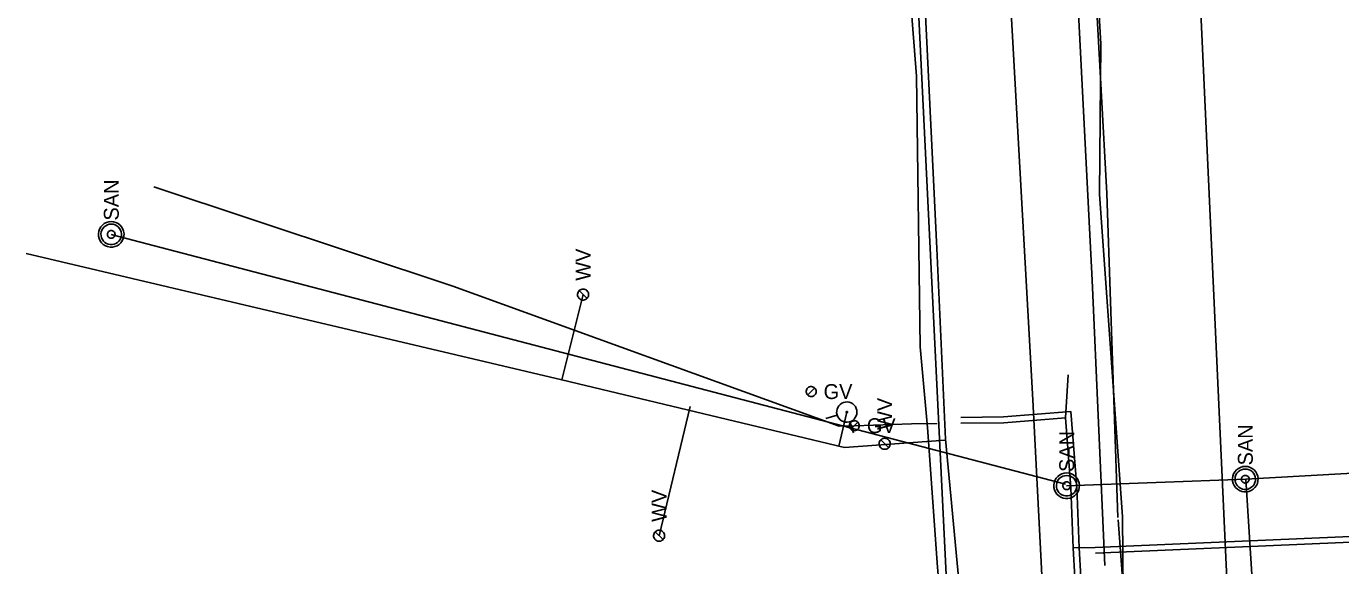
# Model space of a CAD drawing. Extents: x 596028 to 606371, y 330010 to 403088.
# Drawn here: x 604602.3 to 604941.1, y 334183.2 to 334322.4 of the extents above; entities that cross this region are included whole.
import ezdxf

# ---------------------------------------------------------------- set-up
doc = ezdxf.new("R2010")
doc.units = 0
for name, color, linetype in [('E_FTMS_Conduit', 7, 'Continuous'), ('E_LTG_CID', 7, 'Continuous'), ('E_UTL_E_UG', 7, 'Continuous'), ('E_UTL_FO_UG_QWEST', 7, 'Continuous'), ('E_UTL_G', 7, 'Continuous'), ('E_UTL_G_UG', 7, 'Continuous'), ('E_UTL_SAN_MH', 7, 'Continuous'), ('E_UTL_SAN_UG', 7, 'Continuous'), ('E_UTL_SAN_UG_MMSD', 7, 'Continuous'), ('E_UTL_T_UG', 7, 'Continuous'), ('E_UTL_W', 7, 'Continuous'), ('E_UTL_W_UG', 7, 'Continuous'), ('E_UTL_WHydrant', 7, 'Continuous')]:
    doc.layers.add(name, color=color, linetype=linetype)

msp = doc.modelspace()

# ---------------------------------------------------------------- linework, layer by layer
at = {"layer": 'E_FTMS_Conduit'}
for points in [[(604884.79, 334195.8), (604878.86, 334279.06), (604879.25, 334317.86), (604874.33, 334402.45)], [(604896.64, 333466.11), (604897.17, 333555.99), (604901.76, 333584.15), (604905.09, 333639.3), (604905.9, 333684.1), (604904.77, 333712.67), (604904.93, 333775.72), (604905.22, 333800.4), (604903.67, 333828.24), (604898.91, 333896.44), (604894.79, 333935.39), (604893.25, 333968.09), (604888.86, 334043.3), (604889.85, 334080.96), (604885.17, 334157.03), (604884.79, 334195.8)]]:
    msp.add_lwpolyline(points, dxfattribs=at)
at = {"layer": 'E_LTG_CID'}
for points in [[(604883.59, 334195.67), (604880.77, 334279.22), (604877.9, 334332.63)], [(604898.66, 333648.41), (604897.89, 333658.49), (604903.28, 333683.61), (604906.21, 333712.23), (604905.7, 333775.82), (604903.51, 333800.38), (604902.62, 333828.09), (604899.81, 333896.26), (604897.48, 333935.5), (604896.01, 333968.2), (604892.28, 334044.57), (604891.28, 334080.98), (604886.48, 334157.87), (604883.68, 334195.04)]]:
    msp.add_lwpolyline(points, dxfattribs=at)
at = {"layer": 'E_UTL_E_UG'}
msp.add_lwpolyline([(604877.02, 333463.99), (604875.73, 333577.42), (604874.92, 333635.7), (604875.14, 333666.02), (604873.55, 333754.91), (604872.54, 333805.97), (604872.79, 333814.74), (604870.78, 333892.12), (604869.22, 333968.06), (604869.63, 334026.67), (604868.32, 334082.91), (604866.08, 334139.89), (604863.78, 334185.83), (604861.75, 334225.99), (604854.45, 334356.74)], dxfattribs=at)
at = {"layer": 'E_UTL_FO_UG_QWEST'}
msp.add_lwpolyline([(604880.24, 334183.25), (604876.98, 334256.9), (604873.2, 334330.88)], dxfattribs=at)
at = {"layer": 'E_UTL_G'}
for points in [[(604805.86, 334228.14), (604805.84, 334228.38), (604805.77, 334228.61), (604805.66, 334228.83), (604805.5, 334229.02), (604805.32, 334229.18), (604805.11, 334229.3), (604804.88, 334229.38), (604804.64, 334229.42), (604804.39, 334229.41), (604804.16, 334229.35), (604803.93, 334229.25), (604803.74, 334229.11), (604803.57, 334228.93), (604803.44, 334228.73), (604803.34, 334228.5), (604803.3, 334228.26), (604803.3, 334228.02), (604803.34, 334227.78), (604803.44, 334227.55), (604803.57, 334227.34), (604803.74, 334227.17), (604803.93, 334227.03), (604804.16, 334226.92), (604804.39, 334226.87), (604804.64, 334226.86), (604804.88, 334226.89), (604805.11, 334226.97), (604805.32, 334227.09), (604805.5, 334227.25), (604805.66, 334227.44), (604805.77, 334227.66), (604805.84, 334227.89), (604805.86, 334228.14)], [(604803.67, 334227.23), (604805.48, 334229.04)], [(604816.99, 334219.32), (604816.97, 334219.56), (604816.9, 334219.8), (604816.79, 334220.02), (604816.64, 334220.21), (604816.45, 334220.37), (604816.24, 334220.49), (604816.01, 334220.57), (604815.77, 334220.6), (604815.53, 334220.59), (604815.29, 334220.53), (604815.07, 334220.43), (604814.87, 334220.29), (604814.7, 334220.11), (604814.57, 334219.91), (604814.48, 334219.68), (604814.43, 334219.44), (604814.43, 334219.2), (604814.48, 334218.96), (604814.57, 334218.73), (604814.7, 334218.53), (604814.87, 334218.35), (604815.07, 334218.21), (604815.29, 334218.11), (604815.53, 334218.05), (604815.77, 334218.04), (604816.01, 334218.07), (604816.24, 334218.15), (604816.45, 334218.28), (604816.64, 334218.44), (604816.79, 334218.63), (604816.9, 334218.84), (604816.97, 334219.08), (604816.99, 334219.32)], [(604814.8, 334218.41), (604816.62, 334220.23)]]:
    msp.add_lwpolyline(points, dxfattribs=at)
at = {"layer": 'E_UTL_G_UG'}
msp.add_line((604847.16, 334022.52), (604817.57, 334627.11), dxfattribs=at)
for points in [[(604635.16, 334280.95), (604712.2, 334255.32), (604811.79, 334219.2), (604815.71, 334219.32)], [(604870.15, 334221.36), (604870.79, 334232.44)], [(604853.55, 334021.42), (604864.1, 334022.08), (604881.6, 334022.03), (604879.27, 334086.05), (604876.2, 334142.39), (604873.63, 334187.82), (604873.03, 334203.45), (604871.53, 334222.98), (604854.13, 334221.58), (604843.15, 334221.45)], [(604853.45, 334022.92), (604864.06, 334023.58), (604880.04, 334023.53), (604877.77, 334085.98), (604874.7, 334142.31), (604872.13, 334187.75), (604871.53, 334203.36), (604870.15, 334221.36), (604854.2, 334220.08), (604843.17, 334219.95)], [(604837.06, 334219.87), (604830.47, 334219.8), (604815.71, 334219.32)], [(604877.78, 334187.91), (604995.48, 334193.01), (605021.24, 334194.51), (605035.38, 334195.48), (605042.27, 334195.61), (605062.39, 334196.8), (605076.03, 334197.48), (605095.32, 334198.25)], [(604877.85, 334186.41), (604995.56, 334191.51), (605021.33, 334193.01), (605035.45, 334193.98), (605042.33, 334194.11), (605062.47, 334195.3), (605076.1, 334195.98), (605095.38, 334196.75)], [(604872.13, 334187.77), (604877.78, 334187.91)]]:
    msp.add_lwpolyline(points, dxfattribs=at)
at = {"layer": 'E_UTL_SAN_MH'}
for points in [[(604624.17, 334272), (604623.55, 334271.94), (604622.95, 334271.76), (604622.39, 334271.47), (604621.9, 334271.09), (604621.49, 334270.61), (604621.17, 334270.07), (604620.97, 334269.48), (604620.88, 334268.86), (604620.91, 334268.23), (604621.05, 334267.62), (604621.32, 334267.05), (604621.68, 334266.54), (604622.13, 334266.1), (604622.66, 334265.77), (604623.24, 334265.53), (604623.86, 334265.41), (604624.49, 334265.41), (604625.1, 334265.53), (604625.69, 334265.77), (604626.21, 334266.1), (604626.67, 334266.54), (604627.03, 334267.05), (604627.29, 334267.62), (604627.44, 334268.23), (604627.47, 334268.86), (604627.38, 334269.48), (604627.18, 334270.07), (604626.86, 334270.61), (604626.45, 334271.09), (604625.96, 334271.47), (604625.4, 334271.76), (604624.8, 334271.94), (604624.17, 334272)], [(604624.17, 334271.34), (604623.67, 334271.29), (604623.19, 334271.15), (604622.75, 334270.92), (604622.35, 334270.61), (604622.02, 334270.23), (604621.77, 334269.8), (604621.61, 334269.32), (604621.54, 334268.82), (604621.56, 334268.32), (604621.68, 334267.84), (604621.89, 334267.38), (604622.18, 334266.97), (604622.54, 334266.62), (604622.96, 334266.35), (604623.43, 334266.17), (604623.92, 334266.07), (604624.42, 334266.07), (604624.92, 334266.17), (604625.38, 334266.35), (604625.81, 334266.62), (604626.17, 334266.97), (604626.46, 334267.38), (604626.67, 334267.84), (604626.79, 334268.32), (604626.81, 334268.82), (604626.74, 334269.32), (604626.57, 334269.8), (604626.32, 334270.23), (604626, 334270.61), (604625.6, 334270.92), (604625.15, 334271.15), (604624.67, 334271.29), (604624.17, 334271.34)], [(604624.17, 334269.69), (604623.99, 334269.67), (604623.81, 334269.62), (604623.64, 334269.53), (604623.49, 334269.42), (604623.37, 334269.27), (604623.27, 334269.11), (604623.21, 334268.93), (604623.18, 334268.75), (604623.19, 334268.56), (604623.24, 334268.38), (604623.32, 334268.2), (604623.43, 334268.05), (604623.56, 334267.92), (604623.72, 334267.82), (604623.89, 334267.75), (604624.08, 334267.71), (604624.27, 334267.71), (604624.45, 334267.75), (604624.63, 334267.82), (604624.79, 334267.92), (604624.92, 334268.05), (604625.03, 334268.2), (604625.11, 334268.38), (604625.15, 334268.56), (604625.16, 334268.75), (604625.14, 334268.93), (604625.07, 334269.11), (604624.98, 334269.27), (604624.86, 334269.42), (604624.71, 334269.53), (604624.54, 334269.62), (604624.36, 334269.67), (604624.17, 334269.69)], [(604870.42, 334207.14), (604869.8, 334207.08), (604869.2, 334206.9), (604868.64, 334206.62), (604868.15, 334206.23), (604867.74, 334205.75), (604867.42, 334205.21), (604867.22, 334204.62), (604867.13, 334204), (604867.16, 334203.37), (604867.31, 334202.76), (604867.57, 334202.19), (604867.93, 334201.68), (604868.38, 334201.25), (604868.91, 334200.91), (604869.49, 334200.67), (604870.11, 334200.55), (604870.74, 334200.55), (604871.35, 334200.67), (604871.94, 334200.91), (604872.46, 334201.25), (604872.92, 334201.68), (604873.28, 334202.19), (604873.54, 334202.76), (604873.69, 334203.37), (604873.72, 334204), (604873.63, 334204.62), (604873.43, 334205.21), (604873.11, 334205.75), (604872.7, 334206.23), (604872.21, 334206.62), (604871.65, 334206.9), (604871.05, 334207.08), (604870.42, 334207.14)], [(604916.47, 334208.81), (604915.84, 334208.76), (604915.24, 334208.58), (604914.68, 334208.29), (604914.19, 334207.9), (604913.78, 334207.43), (604913.47, 334206.89), (604913.26, 334206.29), (604913.17, 334205.67), (604913.2, 334205.05), (604913.35, 334204.44), (604913.61, 334203.86), (604913.97, 334203.35), (604914.43, 334202.92), (604914.96, 334202.58), (604915.54, 334202.35), (604916.15, 334202.23), (604916.78, 334202.23), (604917.4, 334202.35), (604917.98, 334202.58), (604918.51, 334202.92), (604918.96, 334203.35), (604919.33, 334203.86), (604919.59, 334204.44), (604919.73, 334205.05), (604919.76, 334205.67), (604919.68, 334206.29), (604919.47, 334206.89), (604919.16, 334207.43), (604918.75, 334207.9), (604918.25, 334208.29), (604917.69, 334208.58), (604917.09, 334208.76), (604916.47, 334208.81)], [(604916.47, 334208.15), (604915.97, 334208.11), (604915.49, 334207.97), (604915.04, 334207.74), (604914.65, 334207.43), (604914.32, 334207.05), (604914.07, 334206.61), (604913.9, 334206.14), (604913.83, 334205.64), (604913.86, 334205.14), (604913.97, 334204.65), (604914.18, 334204.19), (604914.47, 334203.79), (604914.84, 334203.44), (604915.26, 334203.17), (604915.72, 334202.98), (604916.22, 334202.89), (604916.72, 334202.89), (604917.21, 334202.98), (604917.68, 334203.17), (604918.1, 334203.44), (604918.46, 334203.79), (604918.75, 334204.19), (604918.96, 334204.65), (604919.08, 334205.14), (604919.11, 334205.64), (604919.03, 334206.14), (604918.87, 334206.61), (604918.62, 334207.05), (604918.29, 334207.43), (604917.9, 334207.74), (604917.45, 334207.97), (604916.97, 334208.11), (604916.47, 334208.15)], [(604870.42, 334206.48), (604869.92, 334206.43), (604869.44, 334206.29), (604869, 334206.06), (604868.6, 334205.75), (604868.27, 334205.37), (604868.02, 334204.94), (604867.86, 334204.46), (604867.79, 334203.97), (604867.81, 334203.46), (604867.93, 334202.98), (604868.14, 334202.52), (604868.43, 334202.11), (604868.79, 334201.76), (604869.21, 334201.49), (604869.68, 334201.31), (604870.17, 334201.21), (604870.68, 334201.21), (604871.17, 334201.31), (604871.63, 334201.49), (604872.06, 334201.76), (604872.42, 334202.11), (604872.71, 334202.52), (604872.92, 334202.98), (604873.04, 334203.46), (604873.06, 334203.97), (604872.99, 334204.46), (604872.83, 334204.94), (604872.57, 334205.37), (604872.25, 334205.75), (604871.85, 334206.06), (604871.41, 334206.29), (604870.92, 334206.43), (604870.42, 334206.48)], [(604870.42, 334204.83), (604870.24, 334204.81), (604870.06, 334204.76), (604869.89, 334204.67), (604869.74, 334204.56), (604869.62, 334204.41), (604869.52, 334204.25), (604869.46, 334204.07), (604869.44, 334203.89), (604869.44, 334203.7), (604869.49, 334203.52), (604869.57, 334203.34), (604869.68, 334203.19), (604869.81, 334203.06), (604869.97, 334202.96), (604870.15, 334202.89), (604870.33, 334202.85), (604870.52, 334202.85), (604870.7, 334202.89), (604870.88, 334202.96), (604871.04, 334203.06), (604871.17, 334203.19), (604871.28, 334203.34), (604871.36, 334203.52), (604871.4, 334203.7), (604871.41, 334203.89), (604871.39, 334204.07), (604871.32, 334204.25), (604871.23, 334204.41), (604871.11, 334204.56), (604870.96, 334204.67), (604870.79, 334204.76), (604870.61, 334204.81), (604870.42, 334204.83)], [(604916.47, 334206.5), (604916.28, 334206.49), (604916.1, 334206.43), (604915.93, 334206.35), (604915.79, 334206.23), (604915.66, 334206.09), (604915.57, 334205.93), (604915.51, 334205.75), (604915.48, 334205.56), (604915.49, 334205.37), (604915.53, 334205.19), (604915.61, 334205.02), (604915.72, 334204.87), (604915.86, 334204.74), (604916.01, 334204.63), (604916.19, 334204.56), (604916.37, 334204.53), (604916.56, 334204.53), (604916.75, 334204.56), (604916.92, 334204.63), (604917.08, 334204.74), (604917.22, 334204.87), (604917.33, 334205.02), (604917.4, 334205.19), (604917.45, 334205.37), (604917.46, 334205.56), (604917.43, 334205.75), (604917.37, 334205.93), (604917.27, 334206.09), (604917.15, 334206.23), (604917, 334206.35), (604916.84, 334206.43), (604916.66, 334206.49), (604916.47, 334206.5)]]:
    msp.add_lwpolyline(points, dxfattribs=at)
at = {"layer": 'E_UTL_SAN_UG'}
for p, q in [((604624.17, 334268.7), (604870.09, 334204.24)), ((604916.64, 334205.57), (605186.48, 334220.25)), ((604870.42, 334203.84), (604916.64, 334205.57)), ((604927.55, 334030.14), (604916.64, 334205.57))]:
    msp.add_line(p, q, dxfattribs=at)
at = {"layer": 'E_UTL_SAN_UG_MMSD'}
msp.add_lwpolyline([(604978.83, 333311.92), (604918.55, 334029.79), (604889.58, 334663.41)], dxfattribs=at)
at = {"layer": 'E_UTL_T_UG'}
msp.add_lwpolyline([(604844.73, 333915.07), (604844.08, 333962.32), (604842.41, 334031.55), (604842.27, 334098.22), (604840.37, 334144.9), (604837.18, 334182.83), (604834.58, 334218.82), (604832.69, 334239.64), (604831.76, 334309.5), (604825.61, 334387.98)], dxfattribs=at)
at = {"layer": 'E_UTL_W'}
for points in [[(604745.8, 334254.59), (604745.53, 334254.56), (604745.27, 334254.49), (604745.03, 334254.36), (604744.82, 334254.19), (604744.64, 334253.99), (604744.5, 334253.75), (604744.41, 334253.5), (604744.38, 334253.23), (604744.39, 334252.96), (604744.45, 334252.7), (604744.57, 334252.45), (604744.72, 334252.23), (604744.92, 334252.04), (604745.15, 334251.89), (604745.4, 334251.79), (604745.66, 334251.74), (604745.94, 334251.74), (604746.2, 334251.79), (604746.45, 334251.89), (604746.68, 334252.04), (604746.88, 334252.23), (604747.04, 334252.45), (604747.15, 334252.7), (604747.21, 334252.96), (604747.22, 334253.23), (604747.19, 334253.5), (604747.1, 334253.75), (604746.96, 334253.99), (604746.78, 334254.19), (604746.57, 334254.36), (604746.33, 334254.49), (604746.07, 334254.56), (604745.8, 334254.59)], [(604746.81, 334252.15), (604744.79, 334254.17)], [(604823.53, 334216.09), (604823.26, 334216.06), (604823, 334215.99), (604822.76, 334215.86), (604822.54, 334215.7), (604822.37, 334215.49), (604822.23, 334215.26), (604822.14, 334215), (604822.1, 334214.73), (604822.12, 334214.46), (604822.18, 334214.2), (604822.29, 334213.95), (604822.45, 334213.73), (604822.65, 334213.54), (604822.88, 334213.4), (604823.13, 334213.3), (604823.39, 334213.24), (604823.66, 334213.24), (604823.93, 334213.3), (604824.18, 334213.4), (604824.41, 334213.54), (604824.61, 334213.73), (604824.76, 334213.95), (604824.88, 334214.2), (604824.94, 334214.46), (604824.95, 334214.73), (604824.91, 334215), (604824.83, 334215.26), (604824.69, 334215.49), (604824.51, 334215.7), (604824.3, 334215.86), (604824.06, 334215.99), (604823.8, 334216.06), (604823.53, 334216.09)], [(604824.54, 334213.66), (604822.52, 334215.67)], [(604765.39, 334192.37), (604765.12, 334192.34), (604764.86, 334192.27), (604764.62, 334192.14), (604764.41, 334191.97), (604764.23, 334191.77), (604764.09, 334191.53), (604764, 334191.28), (604763.97, 334191.01), (604763.98, 334190.74), (604764.04, 334190.48), (604764.16, 334190.23), (604764.31, 334190.01), (604764.51, 334189.82), (604764.74, 334189.67), (604764.99, 334189.57), (604765.25, 334189.52), (604765.53, 334189.52), (604765.79, 334189.57), (604766.04, 334189.67), (604766.27, 334189.82), (604766.47, 334190.01), (604766.63, 334190.23), (604766.74, 334190.48), (604766.8, 334190.74), (604766.81, 334191.01), (604766.78, 334191.28), (604766.69, 334191.53), (604766.55, 334191.77), (604766.37, 334191.97), (604766.16, 334192.14), (604765.92, 334192.27), (604765.66, 334192.34), (604765.39, 334192.37)], [(604766.4, 334189.93), (604764.38, 334191.95)]]:
    msp.add_lwpolyline(points, dxfattribs=at)
at = {"layer": 'E_UTL_W_UG'}
for p, q in [((604602.28, 334263.79), (604740.28, 334231.14)), ((604811.72, 334214.08), (604813.77, 334222.84))]:
    msp.add_line(p, q, dxfattribs=at)
for points in [[(604848.13, 333846.41), (604848.93, 333858.58), (604847.5, 333944.73), (604845.77, 334042.88), (604845.13, 334077.17), (604844.27, 334161.95), (604839.18, 334215.87), (604837.01, 334265.02), (604832.72, 334352.02), (604829.86, 334407.8), (604827.89, 334453.7), (604825.43, 334498.81), (604823.81, 334547.5), (604822.62, 334574.16), (604815.88, 334728.21), (604813.65, 334769.04), (604806.31, 334937.47), (604805.78, 334961.33), (604795.52, 335171.8)], [(604745.8, 334253.16), (604740.28, 334231.14), (604813.19, 334213.73), (604839.1, 334215.6)], [(604765.39, 334190.94), (604773.42, 334224.28)]]:
    msp.add_lwpolyline(points, dxfattribs=at)
at = {"layer": 'E_UTL_WHydrant'}
for points in [[(604811.44, 334224.06), (604811.25, 334223.6), (604811.16, 334223.11), (604811.15, 334222.61), (604811.25, 334222.12), (604811.43, 334221.65), (604811.7, 334221.23), (604812.04, 334220.87), (604812.44, 334220.58), (604812.89, 334220.37), (604813.38, 334220.25), (604813.88, 334220.22), (604814.37, 334220.29), (604814.84, 334220.45), (604815.28, 334220.7), (604815.65, 334221.02), (604815.96, 334221.41), (604816.2, 334221.85), (604816.34, 334222.33), (604816.39, 334222.83), (604816.34, 334223.32), (604816.21, 334223.8), (604815.98, 334224.25), (604815.67, 334224.64), (604815.3, 334224.97), (604814.87, 334225.22), (604814.4, 334225.39), (604813.91, 334225.46), (604813.41, 334225.44), (604812.92, 334225.33), (604812.47, 334225.12), (604812.06, 334224.83), (604811.71, 334224.47), (604811.44, 334224.06)], [(604811.29, 334222.07), (604808.4, 334221.16)], [(604813.59, 334222.93), (604813.57, 334222.9), (604813.57, 334222.86), (604813.57, 334222.82), (604813.57, 334222.79), (604813.59, 334222.75), (604813.61, 334222.72), (604813.63, 334222.69), (604813.66, 334222.67), (604813.7, 334222.65), (604813.74, 334222.64), (604813.77, 334222.64), (604813.81, 334222.65), (604813.85, 334222.66), (604813.88, 334222.68), (604813.91, 334222.7), (604813.93, 334222.73), (604813.95, 334222.77), (604813.96, 334222.8), (604813.97, 334222.84), (604813.96, 334222.88), (604813.95, 334222.92), (604813.94, 334222.95), (604813.91, 334222.98), (604813.88, 334223), (604813.85, 334223.02), (604813.81, 334223.04), (604813.78, 334223.04), (604813.74, 334223.04), (604813.7, 334223.03), (604813.67, 334223.02), (604813.64, 334222.99), (604813.61, 334222.97), (604813.59, 334222.93)], [(604814.54, 334220.37), (604815.45, 334217.48)]]:
    msp.add_lwpolyline(points, dxfattribs=at)

# ---------------------------------------------------------------- texts
at = {"layer": 'E_UTL_G'}
for p in [(604807.78, 334226.21), (604818.92, 334217.4)]:
    msp.add_text('GV', height=3.85, dxfattribs=at).set_placement(p)
at = {"layer": 'E_UTL_SAN_MH'}
for p in [(604626.12, 334272.26), (604872.37, 334207.4), (604918.41, 334209.08)]:
    msp.add_text('SAN', height=3.849, rotation=90, dxfattribs=at).set_placement(p)
at = {"layer": 'E_UTL_W'}
for p in [(604747.73, 334256.73), (604825.45, 334218.23), (604767.32, 334194.51)]:
    msp.add_text('WV', height=3.85, rotation=90, dxfattribs=at).set_placement(p)

doc.saveas('drawing.dxf')
